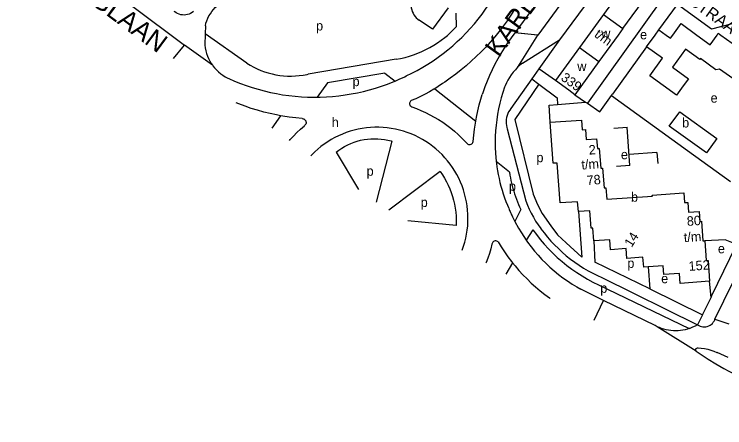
# Model space of a CAD drawing. Extents: x 159700 to 161346, y 381730 to 382922.
# Drawn here: x 159948.6 to 160249.2, y 382084.1 to 382258.8 of the extents above; entities that cross this region are included whole.
import ezdxf

# ---------------------------------------------------------------- set-up
doc = ezdxf.new("R2010")
doc.units = 0
for name, color, linetype in [('BLT_Basislijn', 7, 'Continuous'), ('BLT_Bebouwing', 7, 'Continuous'), ('BLT_Centroide', 7, 'Continuous'), ('BLT_Huisnummer_reeks', 7, 'Continuous'), ('BLT_Onderverdeling_panden', 7, 'Continuous'), ('BLT_Straatnaam', 7, 'Continuous'), ('BLT_Straatnaam_hoofdweg', 7, 'Continuous'), ('BLT_Vlakafsluiter', 7, 'Continuous')]:
    doc.layers.add(name, color=color, linetype=linetype)

msp = doc.modelspace()

# ---------------------------------------------------------------- linework, layer by layer
at = {"layer": 'BLT_Basislijn'}
for p, q in [((160200.46, 382276.89), (160179.29, 382248.03)), ((160223.73, 382266.87), (160191.03, 382221.18)), ((159998.26, 382262.49), (160020.66, 382245.8)), ((160221.28, 382252.22), (160229.09, 382263)), ((160167.79, 382261.09), (160160.39, 382250.98)), ((160029.45, 382253.95), (160029.37, 382250.48)), ((160029.37, 382250.48), (160029.26, 382245.71)), ((160047.03, 382238.1), (160029.37, 382250.48)), ((160160.39, 382250.98), (160160.35, 382250.94)), ((160163.57, 382238.11), (160179.29, 382248.03)), ((160179.29, 382248.03), (160170.55, 382235.72)), ((160216.07, 382245.09), (160201.67, 382224.97)), ((160110.2, 382239.8), (160072.88, 382233.45)), ((160170.55, 382235.72), (160167.52, 382231.46)), ((160177.61, 382230.78), (160170.55, 382235.72)), ((160105.41, 382233.92), (160081.16, 382229.79)), ((160105.41, 382233.92), (160109.68, 382230.58)), ((160081.16, 382229.79), (160076.76, 382223.77)), ((160167.52, 382231.46), (160158.68, 382219.01)), ((160126.48, 382227.34), (160143.82, 382213.61)), ((160185.78, 382224.78), (160190.31, 382221.67)), ((160201.27, 382224.41), (160201.67, 382224.97)), ((160201.27, 382224.41), (160233.43, 382201.25)), ((160178.41, 382220.67), (160190.31, 382221.67)), ((160190.31, 382221.67), (160191.03, 382221.18)), ((160061.22, 382215.94), (160057.51, 382210.74)), ((160089.07, 382208.78), (160087.43, 382208.15)), ((160090.73, 382209.34), (160089.07, 382208.78)), ((160092.42, 382209.82), (160090.73, 382209.34)), ((160094.13, 382210.22), (160092.42, 382209.82)), ((160095.85, 382210.54), (160094.13, 382210.22)), ((160097.59, 382210.78), (160095.85, 382210.54)), ((160099.34, 382210.94), (160097.59, 382210.78)), ((160101.09, 382211.03), (160099.34, 382210.94)), ((160102.85, 382211.03), (160101.09, 382211.03)), ((160104.6, 382210.95), (160102.85, 382211.03)), ((160106.35, 382210.8), (160104.6, 382210.95)), ((160108.09, 382210.56), (160106.35, 382210.8)), ((160109.81, 382210.25), (160108.09, 382210.56)), ((160111.52, 382209.86), (160109.81, 382210.25)), ((160113.21, 382209.38), (160111.52, 382209.86)), ((160114.88, 382208.84), (160113.21, 382209.38)), ((160116.52, 382208.22), (160114.88, 382208.84)), ((160118.13, 382207.52), (160116.52, 382208.22)), ((160157.13, 382210.32), (160165.04, 382179.94)), ((160202.22, 382210.7), (160207.89, 382211.1)), ((160209.04, 382194.87), (160207.89, 382211.1)), ((160082.71, 382205.83), (160081.21, 382204.91)), ((160084.25, 382206.68), (160082.71, 382205.83)), ((160085.82, 382207.45), (160084.25, 382206.68)), ((160087.43, 382208.15), (160085.82, 382207.45)), ((160119.71, 382206.75), (160118.13, 382207.52)), ((160121.25, 382205.91), (160119.71, 382206.75)), ((160122.75, 382205), (160121.25, 382205.91)), ((160245.01, 382129.9), (160281.74, 382205.6)), ((160078.35, 382202.88), (160076.99, 382201.77)), ((160079.76, 382203.93), (160078.35, 382202.88)), ((160081.21, 382204.91), (160079.76, 382203.93)), ((160108.38, 382205.19), (160101.7, 382179.46)), ((160124.21, 382204.02), (160122.75, 382205)), ((160125.62, 382202.98), (160124.21, 382204.02)), ((160126.98, 382201.87), (160125.62, 382202.98)), ((160074.44, 382199.37), (160074.1, 382199)), ((160075.69, 382200.6), (160074.44, 382199.37)), ((160076.99, 382201.77), (160075.69, 382200.6)), ((160084.73, 382200.55), (160094.26, 382184.73)), ((160128.29, 382200.71), (160126.98, 382201.87)), ((160129.55, 382199.48), (160128.29, 382200.71)), ((160130.74, 382198.2), (160129.55, 382199.48)), ((160220.45, 382200.33), (160208.71, 382199.5)), ((160220.45, 382200.33), (160220.78, 382195.7)), ((160233.43, 382201.25), (160251.58, 382188.18)), ((160131.88, 382196.87), (160130.74, 382198.2)), ((160132.96, 382195.48), (160131.88, 382196.87)), ((160158.1, 382192.04), (160152.48, 382196.55)), ((160133.97, 382194.05), (160132.96, 382195.48)), ((160134.92, 382192.57), (160133.97, 382194.05)), ((160209.04, 382194.87), (160203.37, 382194.47)), ((160128.73, 382192.36), (160107.1, 382175.98)), ((160135.8, 382191.05), (160134.92, 382192.57)), ((160136.61, 382189.49), (160135.8, 382191.05)), ((160137.34, 382187.9), (160136.61, 382189.49)), ((160138.01, 382186.28), (160137.34, 382187.9)), ((160138.6, 382184.62), (160138.01, 382186.28)), ((160139.11, 382182.95), (160138.6, 382184.62)), ((160139.54, 382181.25), (160139.11, 382182.95)), ((160139.9, 382179.53), (160139.54, 382181.25)), ((160140.18, 382177.8), (160139.9, 382179.53)), ((160140.38, 382176.05), (160140.18, 382177.8)), ((160140.5, 382174.3), (160140.38, 382176.05)), ((160162.86, 382176.31), (160160.35, 382171.26)), ((160187.22, 382175.43), (160188.7, 382156.21)), ((160140.54, 382172.55), (160140.5, 382174.3)), ((160135.52, 382169.59), (160115.16, 382171.58)), ((160167.95, 382167.77), (160165.12, 382163.41)), ((160193.76, 382163), (160194.12, 382154.09)), ((160159.36, 382153.81), (160156.51, 382149.01)), ((160217.47, 382142.81), (160194.12, 382154.09)), ((160216.74, 382152.06), (160217.47, 382142.81)), ((160197.12, 382147.57), (160237.59, 382127.63)), ((160243.33, 382139.16), (160242.75, 382145.95)), ((160197.86, 382137.91), (160188.28, 382142.57)), ((160195.7, 382144.52), (160234.05, 382125.96)), ((160217.47, 382142.81), (160239.68, 382131.8)), ((160239.68, 382131.8), (160243.33, 382139.16)), ((160219.74, 382127.26), (160197.86, 382137.91)), ((160239.68, 382131.8), (160237.59, 382127.63)), ((160220.54, 382126.75), (160219.74, 382127.26)), ((160250.6, 382113.77), (160245.92, 382115.87))]:
    msp.add_line(p, q, dxfattribs=at)
for points in [[(160201.61, 382290.12), (160192.3, 382277.12), (160186.73, 382272.79), (160170.03, 382250.04)], [(160114.46, 382232.74), (160116.8, 382233.88), (160119.11, 382235.1), (160121.38, 382236.38), (160123.61, 382237.74), (160125.79, 382239.16), (160127.93, 382240.65), (160130.03, 382242.2), (160132.07, 382243.82), (160134.07, 382245.5), (160136.01, 382247.24), (160137.9, 382249.04), (160139.73, 382250.9), (160141.51, 382252.81), (160143.23, 382254.77), (160144.88, 382256.79), (160146.47, 382258.85), (160148, 382260.97), (160149.46, 382263.13), (160150.86, 382265.33), (160151, 382265.56)], [(160029.45, 382253.95), (160029.72, 382255.02), (160030.07, 382256.07), (160030.49, 382257.1), (160030.99, 382258.09), (160031.56, 382259.04), (160032.19, 382259.95), (160032.89, 382260.81), (160033.64, 382261.61), (160034.46, 382262.36), (160035.32, 382263.05), (160036.24, 382263.68), (160037.19, 382264.24), (160037.66, 382264.48)], [(160116.47, 382262.31), (160116.56, 382261.52), (160116.74, 382260.73), (160116.98, 382259.97), (160117.31, 382259.24), (160117.7, 382258.54), (160118.16, 382257.89), (160118.69, 382257.29), (160119.27, 382256.74), (160119.88, 382256.27)], [(160267.47, 382258.69), (160243.6, 382252.44), (160229.09, 382263)], [(160024.41, 382259.92), (160023.84, 382259.49), (160023.22, 382259.14), (160022.57, 382258.86), (160021.89, 382258.66), (160021.19, 382258.53), (160020.48, 382258.48), (160019.77, 382258.51), (160019.07, 382258.62), (160018.38, 382258.81), (160017.72, 382259.07), (160017.1, 382259.41), (160016.51, 382259.81), (160016.31, 382259.98)], [(160132.12, 382261.51), (160125.53, 382252.48), (160119.88, 382256.27)], [(160160.2, 382260.78), (160158.66, 382258.38), (160157.05, 382256.02), (160155.37, 382253.71), (160153.64, 382251.44), (160151.83, 382249.23), (160149.97, 382247.07), (160148.05, 382244.96), (160146.07, 382242.9), (160144.03, 382240.9), (160141.94, 382238.96), (160139.79, 382237.08), (160137.59, 382235.26), (160135.35, 382233.5), (160133.05, 382231.81), (160130.71, 382230.18), (160129.76, 382229.55)], [(160135.33, 382259.22), (160135.59, 382253.44), (160131.88, 382249.87)], [(160160.35, 382250.94), (160158.78, 382248.84), (160157.27, 382246.69), (160155.83, 382244.5), (160154.45, 382242.26), (160153.14, 382239.99), (160151.9, 382237.67), (160150.74, 382235.32), (160149.64, 382232.94), (160148.62, 382230.52), (160147.67, 382228.07), (160146.8, 382225.6), (160146.57, 382224.9)], [(160110.2, 382239.8), (160112.06, 382240.15), (160113.9, 382240.58), (160115.73, 382241.09), (160117.53, 382241.67), (160119.31, 382242.33), (160121.05, 382243.07), (160122.77, 382243.87), (160124.45, 382244.75), (160126.09, 382245.7), (160127.68, 382246.71), (160129.24, 382247.8), (160130.74, 382248.94), (160131.88, 382249.87)], [(160170.03, 382250.04), (160169.99, 382249.99)], [(160029.26, 382245.71), (160029.42, 382244.55), (160029.65, 382243.39), (160029.97, 382242.26), (160030.36, 382241.15), (160030.82, 382240.07), (160031.36, 382239.02), (160031.97, 382238.01), (160032.45, 382237.32)], [(160032.45, 382237.32), (160032.64, 382237.04), (160033.38, 382236.12), (160034.18, 382235.26), (160035.04, 382234.45), (160035.95, 382233.7), (160036.9, 382233.02), (160037.9, 382232.4), (160038.95, 382231.85), (160039.36, 382231.65)], [(160047.03, 382238.1), (160048.44, 382237.24), (160049.9, 382236.45), (160051.39, 382235.73), (160052.92, 382235.08), (160054.48, 382234.51), (160056.06, 382234.01), (160057.66, 382233.59), (160059.29, 382233.24), (160060.92, 382232.98), (160062.57, 382232.8), (160064.23, 382232.69), (160065.88, 382232.67), (160067.54, 382232.72), (160069.19, 382232.86), (160070.84, 382233.07), (160072.47, 382233.36), (160072.88, 382233.45)], [(160161.46, 382236.39), (160160.58, 382235.37), (160159.69, 382234.34), (160158.87, 382233.27), (160158.11, 382232.14), (160157.42, 382230.98), (160156.8, 382229.77), (160156.26, 382228.53), (160156.05, 382228)], [(160163.57, 382238.11), (160162.52, 382237.26), (160161.46, 382236.39)], [(160109.68, 382230.58), (160111.4, 382231.31), (160113.81, 382232.42), (160114.46, 382232.74)], [(160039.36, 382231.65), (160041.79, 382230.59), (160044.25, 382229.6), (160046.74, 382228.69), (160049.26, 382227.85), (160051.79, 382227.09), (160054.36, 382226.41), (160056.94, 382225.8), (160059.53, 382225.27), (160062.15, 382224.82), (160064.77, 382224.45), (160067.4, 382224.16), (160070.05, 382223.94), (160072.7, 382223.81), (160075.35, 382223.76), (160076.76, 382223.77)], [(160076.76, 382223.77), (160078, 382223.79), (160080.65, 382223.89), (160083.29, 382224.08), (160085.93, 382224.35), (160088.56, 382224.69), (160091.17, 382225.12), (160093.77, 382225.62), (160096.36, 382226.21), (160098.93, 382226.87), (160101.48, 382227.6), (160104, 382228.42), (160106.49, 382229.31), (160108.96, 382230.27), (160109.68, 382230.58)], [(160129.76, 382229.55), (160127.98, 382228.31), (160126.48, 382227.34)], [(160167.52, 382231.46), (160170.53, 382229.23)], [(160126.48, 382227.34), (160126.15, 382227.13), (160124.29, 382226.03), (160122.38, 382224.99), (160120.43, 382224.02), (160118.46, 382223.13), (160116.52, 382222.34)], [(160156.05, 382228), (160155.29, 382225.76), (160154.62, 382223.5), (160154.01, 382221.21), (160153.49, 382218.9), (160153.05, 382216.58), (160152.68, 382214.24), (160152.39, 382211.9), (160152.18, 382209.54), (160152.06, 382207.18), (160152.01, 382204.81), (160152.04, 382202.45), (160152.15, 382200.09), (160152.48, 382196.55)], [(160170.53, 382229.23), (160160.35, 382214.33), (160168.09, 382182.84), (160169.9, 382178.45), (160171.96, 382174.57), (160175.58, 382169.41), (160178.41, 382165.54), (160182.03, 382162.18), (160188.7, 382156.21)], [(160170.53, 382229.23), (160178.22, 382223.53), (160178.41, 382220.67)], [(160143.82, 382213.61), (160144.14, 382215.39), (160144.68, 382217.95), (160145.29, 382220.48), (160145.99, 382222.99), (160146.57, 382224.9)], [(160191.03, 382221.18), (160196.34, 382217.52), (160201.27, 382224.41)], [(160061.22, 382215.94), (160059.51, 382216.26), (160056.82, 382216.84), (160054.15, 382217.49), (160051.49, 382218.23), (160048.86, 382219.04), (160046.26, 382219.93), (160043.68, 382220.89), (160042.48, 382221.38)], [(160116.52, 382222.34), (160116.25, 382222.12), (160116.04, 382221.84), (160115.89, 382221.52), (160115.82, 382221.17), (160115.83, 382220.82), (160115.92, 382220.48), (160116.09, 382220.17), (160116.32, 382219.91), (160116.6, 382219.7), (160116.75, 382219.63)], [(160175.34, 382213.18), (160174.9, 382220.38), (160178.41, 382220.67)], [(160116.75, 382219.63), (160118.72, 382218.92), (160120.66, 382218.14), (160122.57, 382217.28), (160124.45, 382216.35), (160126.29, 382215.35), (160128.09, 382214.28), (160129.84, 382213.14), (160131.56, 382211.94), (160133.22, 382210.67), (160134.84, 382209.34), (160136.4, 382207.94), (160137.91, 382206.49), (160139.36, 382204.99), (160140.14, 382204.13)], [(160158.68, 382219.01), (160158.18, 382218.32), (160157.74, 382217.58), (160157.37, 382216.8), (160157.08, 382215.99), (160156.86, 382215.16), (160156.72, 382214.31), (160156.66, 382213.45), (160156.68, 382212.59), (160156.78, 382211.74), (160156.96, 382210.9), (160157.13, 382210.32)], [(160070.41, 382214.73), (160067.67, 382214.99), (160064.94, 382215.33), (160062.22, 382215.76), (160061.22, 382215.94)], [(160070.41, 382214.73), (160070.77, 382214.68), (160071.12, 382214.56), (160071.43, 382214.36), (160071.69, 382214.11), (160071.89, 382213.8), (160072.02, 382213.46), (160072.06, 382213.1), (160072.03, 382212.73), (160071.93, 382212.38), (160071.74, 382212.07), (160071.5, 382211.79), (160071.42, 382211.73)], [(160065, 382205.44), (160065.32, 382205.82), (160066.74, 382207.36), (160068.21, 382208.85), (160069.75, 382210.28), (160071.33, 382211.66), (160071.42, 382211.73)], [(160142.77, 382205.06), (160142.99, 382207.66), (160143.3, 382210.25), (160143.68, 382212.83), (160143.82, 382213.61)], [(160084.73, 382200.55), (160085.9, 382201.41), (160087.11, 382202.22), (160088.36, 382202.95), (160089.66, 382203.62), (160090.98, 382204.21), (160092.34, 382204.73), (160093.73, 382205.17), (160095.13, 382205.54), (160096.56, 382205.83), (160098, 382206.04), (160099.45, 382206.17), (160100.9, 382206.22), (160102.35, 382206.19), (160103.8, 382206.08), (160105.24, 382205.89), (160106.67, 382205.62), (160108.09, 382205.28), (160108.38, 382205.19)], [(160140.14, 382204.13), (160140.45, 382203.94), (160140.79, 382203.82), (160141.15, 382203.77), (160141.51, 382203.81), (160141.86, 382203.93), (160142.17, 382204.12), (160142.43, 382204.37), (160142.63, 382204.67), (160142.77, 382205.06)], [(160152.48, 382196.55), (160152.58, 382195.71), (160152.77, 382194.38), (160153.03, 382192.71), (160153.34, 382191.05), (160153.69, 382189.39), (160154.07, 382187.75), (160154.49, 382186.11), (160154.97, 382184.49), (160155.47, 382182.88), (160156.01, 382181.28), (160156.59, 382179.69), (160157.22, 382178.12), (160157.64, 382177.08), (160157.75, 382176.84)], [(160128.73, 382192.36), (160129.7, 382190.97), (160130.59, 382189.54), (160131.42, 382188.06), (160132.17, 382186.55), (160132.85, 382185), (160133.46, 382183.43), (160133.99, 382181.82), (160134.45, 382180.2), (160134.83, 382178.55), (160135.13, 382176.89), (160135.35, 382175.21), (160135.49, 382173.53), (160135.56, 382171.84), (160135.54, 382170.15), (160135.52, 382169.59)], [(160158.1, 382192.04), (160158.28, 382190.88), (160158.48, 382189.72), (160158.71, 382188.56), (160158.97, 382187.41), (160159.25, 382186.27), (160159.55, 382185.13), (160159.88, 382183.99), (160160.24, 382182.87), (160160.62, 382181.75), (160161.02, 382180.64), (160161.45, 382179.54), (160161.9, 382178.45), (160162.37, 382177.37), (160162.86, 382176.31)], [(160165.04, 382179.94), (160165.72, 382178.18), (160166.47, 382176.44), (160167.29, 382174.73), (160168.19, 382173.06), (160169.16, 382171.43), (160170.19, 382169.84), (160171.29, 382168.3), (160171.39, 382168.17)], [(160157.75, 382176.84), (160157.95, 382176.37), (160158.15, 382175.91), (160158.35, 382175.44), (160158.55, 382174.98), (160158.76, 382174.52), (160158.97, 382174.06), (160159.19, 382173.61), (160159.4, 382173.15), (160159.62, 382172.69), (160159.79, 382172.36), (160159.93, 382172.08), (160160.07, 382171.81), (160160.21, 382171.53), (160160.35, 382171.26)], [(160138.1, 382159.06), (160138.12, 382159.12), (160138.7, 382160.78), (160139.19, 382162.46), (160139.61, 382164.16), (160139.96, 382165.88), (160140.22, 382167.62), (160140.41, 382169.36), (160140.51, 382171.11), (160140.54, 382172.55)], [(160160.35, 382171.26), (160161.92, 382168.39), (160163.14, 382166.37), (160165.12, 382163.41)], [(160167.95, 382167.77), (160169.48, 382165.68), (160171.09, 382163.63), (160172.79, 382161.65), (160174.56, 382159.72), (160176.41, 382157.86), (160178.32, 382156.06), (160180.31, 382154.33), (160182.35, 382152.68), (160184.46, 382151.11), (160186.62, 382149.62), (160188.83, 382148.21), (160191.08, 382146.89), (160193.37, 382145.66), (160195.7, 382144.52)], [(160171.39, 382168.17), (160172.74, 382166.38), (160174.16, 382164.64), (160175.64, 382162.96), (160177.17, 382161.32), (160178.77, 382159.75), (160180.42, 382158.23), (160182.12, 382156.77), (160183.87, 382155.37), (160185.67, 382154.04), (160187.52, 382152.77), (160189.41, 382151.57), (160191.35, 382150.44), (160193.32, 382149.37), (160195.33, 382148.38), (160197.12, 382147.57)], [(160165.12, 382163.41), (160165.78, 382162.47), (160167.2, 382160.59), (160168.68, 382158.75), (160170.22, 382156.97), (160171.82, 382155.24), (160173.48, 382153.57), (160175.2, 382151.95), (160176.96, 382150.4), (160178.79, 382148.9), (160180.66, 382147.47), (160182.58, 382146.1), (160184.54, 382144.8), (160186.55, 382143.56), (160188.28, 382142.57)], [(160254.27, 382161.58), (160249.28, 382163.55), (160240.75, 382163.04)], [(160150.69, 382161.66), (160150.17, 382159.68), (160149.58, 382157.72), (160148.92, 382155.79), (160148.18, 382153.89), (160148.06, 382153.62)], [(160153.3, 382162.59), (160153.02, 382162.8), (160152.71, 382162.95), (160152.36, 382163.02), (160152.01, 382163.01), (160151.67, 382162.93), (160151.36, 382162.77), (160151.09, 382162.54), (160150.88, 382162.26), (160150.74, 382161.93), (160150.69, 382161.66)], [(160153.3, 382162.59), (160154.6, 382160.47), (160155.97, 382158.39), (160157.4, 382156.36), (160158.9, 382154.38), (160159.36, 382153.81)], [(160243.33, 382139.16), (160243.74, 382139.98), (160253.87, 382160.77), (160254.27, 382161.58)], [(160159.36, 382153.81), (160160.46, 382152.44), (160162.08, 382150.55), (160163.76, 382148.72), (160165.5, 382146.95), (160167.3, 382145.23), (160169.15, 382143.57), (160171.05, 382141.97), (160173, 382140.43), (160175.01, 382138.95), (160175.29, 382138.76)], [(160237.59, 382127.63), (160236.56, 382127.04), (160235.49, 382126.53), (160234.4, 382126.08), (160234.05, 382125.96)], [(160237.59, 382127.63), (160238.12, 382127.3), (160238.69, 382127.04), (160239.28, 382126.86), (160239.9, 382126.75), (160240.52, 382126.73), (160241.15, 382126.78), (160241.76, 382126.91), (160242.35, 382127.12), (160242.91, 382127.4), (160243.43, 382127.75), (160243.89, 382128.17), (160244.31, 382128.64), (160244.65, 382129.16), (160244.93, 382129.72), (160245.01, 382129.9)], [(160234.05, 382125.96), (160233.38, 382125.74), (160232.45, 382125.5), (160231.46, 382125.29), (160230.45, 382125.14), (160229.44, 382125.05), (160228.43, 382125.01), (160227.41, 382125.03), (160226.4, 382125.12), (160225.4, 382125.26), (160224.4, 382125.46), (160223.42, 382125.72), (160222.45, 382126.03), (160221.5, 382126.39), (160220.54, 382126.75)], [(160237.06, 382116.39), (160236.92, 382116.61), (160236.85, 382116.87), (160236.86, 382117.14), (160236.94, 382117.39), (160237.1, 382117.6), (160237.31, 382117.76), (160237.56, 382117.85), (160237.85, 382117.86)], [(160237.06, 382116.39), (160242.15, 382113.09), (160245.39, 382111.1), (160248.7, 382109.12)], [(160237.85, 382117.86), (160239.22, 382117.73), (160240.58, 382117.52), (160241.92, 382117.23), (160243.25, 382116.87), (160244.55, 382116.43), (160245.82, 382115.91), (160245.92, 382115.87)], [(160248.7, 382109.12), (160250.91, 382107.98), (160272.12, 382097.28), (160300.02, 382084.06)]]:
    msp.add_lwpolyline(points, dxfattribs=at)
at = {"layer": 'BLT_Bebouwing'}
for p, q in [((160197.87, 382258.75), (160187.75, 382244.77)), ((160187.75, 382244.77), (160177.61, 382230.78)), ((160195.95, 382238.82), (160185.78, 382224.78)), ((160183.19, 382226.66), (160177.61, 382230.78)), ((160185.78, 382224.78), (160183.19, 382226.66)), ((160199.2, 382180.63), (160218.52, 382182)), ((160223.1, 382152.51), (160216.74, 382152.06))]:
    msp.add_line(p, q, dxfattribs=at)
for points in [[(160206.07, 382252.8), (160216.28, 382266.89), (160214.44, 382268.23), (160208.07, 382272.81), (160197.87, 382258.75)], [(160221.28, 382252.22), (160224.34, 382250), (160226.15, 382248.67), (160227.13, 382249.99), (160230.68, 382254.89), (160237.4, 382250), (160242.99, 382245.94), (160245.87, 382250), (160246.41, 382250.77), (160247.5, 382250), (160254.69, 382244.89)], [(160206.07, 382252.8), (160204.04, 382250), (160195.95, 382238.82)], [(160216.07, 382245.09), (160219.66, 382250), (160221.28, 382252.22)], [(160266.51, 382221.96), (160262.4, 382224.8), (160246.85, 382235.54), (160245.41, 382235.32), (160238.88, 382240.07), (160238.58, 382239.66), (160232.58, 382244.01), (160227.09, 382236.45), (160233.77, 382231.59), (160231.61, 382228.62), (160228.67, 382224.57), (160217.4, 382232.76), (160222.8, 382240.2), (160216.07, 382245.09)], [(160241.44, 382200.18), (160225.7, 382211.46), (160230.1, 382217.53), (160245.84, 382206.24), (160241.44, 382200.18)], [(160175.34, 382213.18), (160188.49, 382214.11), (160188.78, 382209.99), (160190.21, 382210.09), (160190.5, 382205.89), (160194.96, 382206.2), (160195.25, 382202.06), (160196.07, 382202.12), (160196.67, 382193.73), (160197.49, 382193.79), (160198.08, 382185.45), (160198.86, 382185.5), (160199.2, 382180.63)], [(160187.22, 382175.43), (160186.92, 382179.61), (160179.46, 382179.08), (160178.27, 382195.95), (160176.57, 382195.83), (160175.34, 382213.18)], [(160218.52, 382182), (160218.49, 382182.38), (160231.78, 382183.32), (160232.07, 382179.21), (160233.48, 382179.31), (160233.77, 382175.16), (160238.25, 382175.48), (160238.55, 382171.27), (160239.34, 382171.32), (160239.93, 382162.99), (160240.75, 382163.04)], [(160192.12, 382175.77), (160187.22, 382175.43)], [(160193.76, 382163), (160193.38, 382168.4), (160192.64, 382168.35), (160192.12, 382175.77)], [(160216.74, 382152.06), (160214.85, 382151.92), (160214.55, 382156.12), (160207.76, 382155.64), (160207.47, 382159.79), (160200.76, 382159.31), (160200.47, 382163.47), (160193.76, 382163)], [(160240.75, 382163.04), (160241.34, 382154.7), (160242.13, 382154.75), (160242.75, 382145.95)], [(160242.75, 382145.95), (160230.33, 382145.07), (160230.03, 382149.26), (160223.36, 382148.79), (160223.1, 382152.51)]]:
    msp.add_lwpolyline(points, dxfattribs=at)
at = {"layer": 'BLT_Onderverdeling_panden'}
for p, q in [((160197.87, 382258.75), (160206.07, 382252.8)), ((160187.75, 382244.77), (160195.95, 382238.82))]:
    msp.add_line(p, q, dxfattribs=at)
at = {"layer": 'BLT_Vlakafsluiter'}
for p, q in [((160169.99, 382249.99), (160160.35, 382250.94)), ((160170.03, 382250.04), (160160.39, 382250.98)), ((160169.99, 382249.99), (160161.46, 382236.39)), ((160016.02, 382240.11), (160020.66, 382245.8)), ((160032.45, 382237.32), (160020.66, 382245.8)), ((160193.93, 382129.54), (160197.86, 382137.91)), ((160245.01, 382129.9), (160250.9, 382127.95)), ((160237.06, 382116.39), (160220.54, 382126.75))]:
    msp.add_line(p, q, dxfattribs=at)

# ---------------------------------------------------------------- texts
at = {"layer": 'BLT_Centroide'}
for s, p in [('p', (160076.3, 382251.95)), ('w', (160196.91, 382248.78)), ('e', (160213.31, 382248.22)), ('w', (160186.78, 382234.8)), ('p', (160091.71, 382228.43)), ('e', (160243.15, 382221.46)), ('h', (160082.91, 382211.22)), ('b', (160231.12, 382210.97)), ('p', (160169.49, 382196.29)), ('e', (160205.21, 382197.55)), ('p', (160097.65, 382190.57)), ('p', (160157.87, 382184.12)), ('b', (160209.48, 382179.59)), ('p', (160120.54, 382177.37)), ('e', (160246.23, 382157.79)), ('p', (160207.94, 382151.63)), ('e', (160222.24, 382145.15)), ('p', (160196.48, 382141.12))]:
    msp.add_text(s, height=4, dxfattribs=at).set_placement(p)
at = {"layer": 'BLT_Huisnummer_reeks'}
for s, rotation, p in [('t/m', 324.062, (160193.66, 382249.6)), ('339', 324.0694, (160179.51, 382231.26)), ('2', 4.0463, (160191.77, 382199.47)), ('t/m', 4.0469, (160188.65, 382193.17)), ('78', 5.4355, (160190.92, 382186.53)), ('80', 4.0446, (160233.24, 382169.35)), ('14', 57.8814, (160209.77, 382160.03)), ('t/m', 4.0469, (160231.95, 382162.47)), ('152', 4.042, (160233.99, 382150.34))]:
    msp.add_text(s, height=4, rotation=rotation, dxfattribs=at).set_placement(p)
at = {"layer": 'BLT_Straatnaam'}
msp.add_text('STOLBERGSTRAAT', height=4.9999, rotation=324.2351, dxfattribs=at).set_placement((160204.15, 382284.63))
at = {"layer": 'BLT_Straatnaam_hoofdweg'}
for s, rotation, p in [('KAREL DE GROTELAAN', 54.0827, (160153.64, 382240.2)), ('LIMBURGLAAN', 323.4093, (159947.9, 382287.83))]:
    msp.add_text(s, height=7.9999, rotation=rotation, dxfattribs=at).set_placement(p)

doc.saveas('drawing.dxf')
